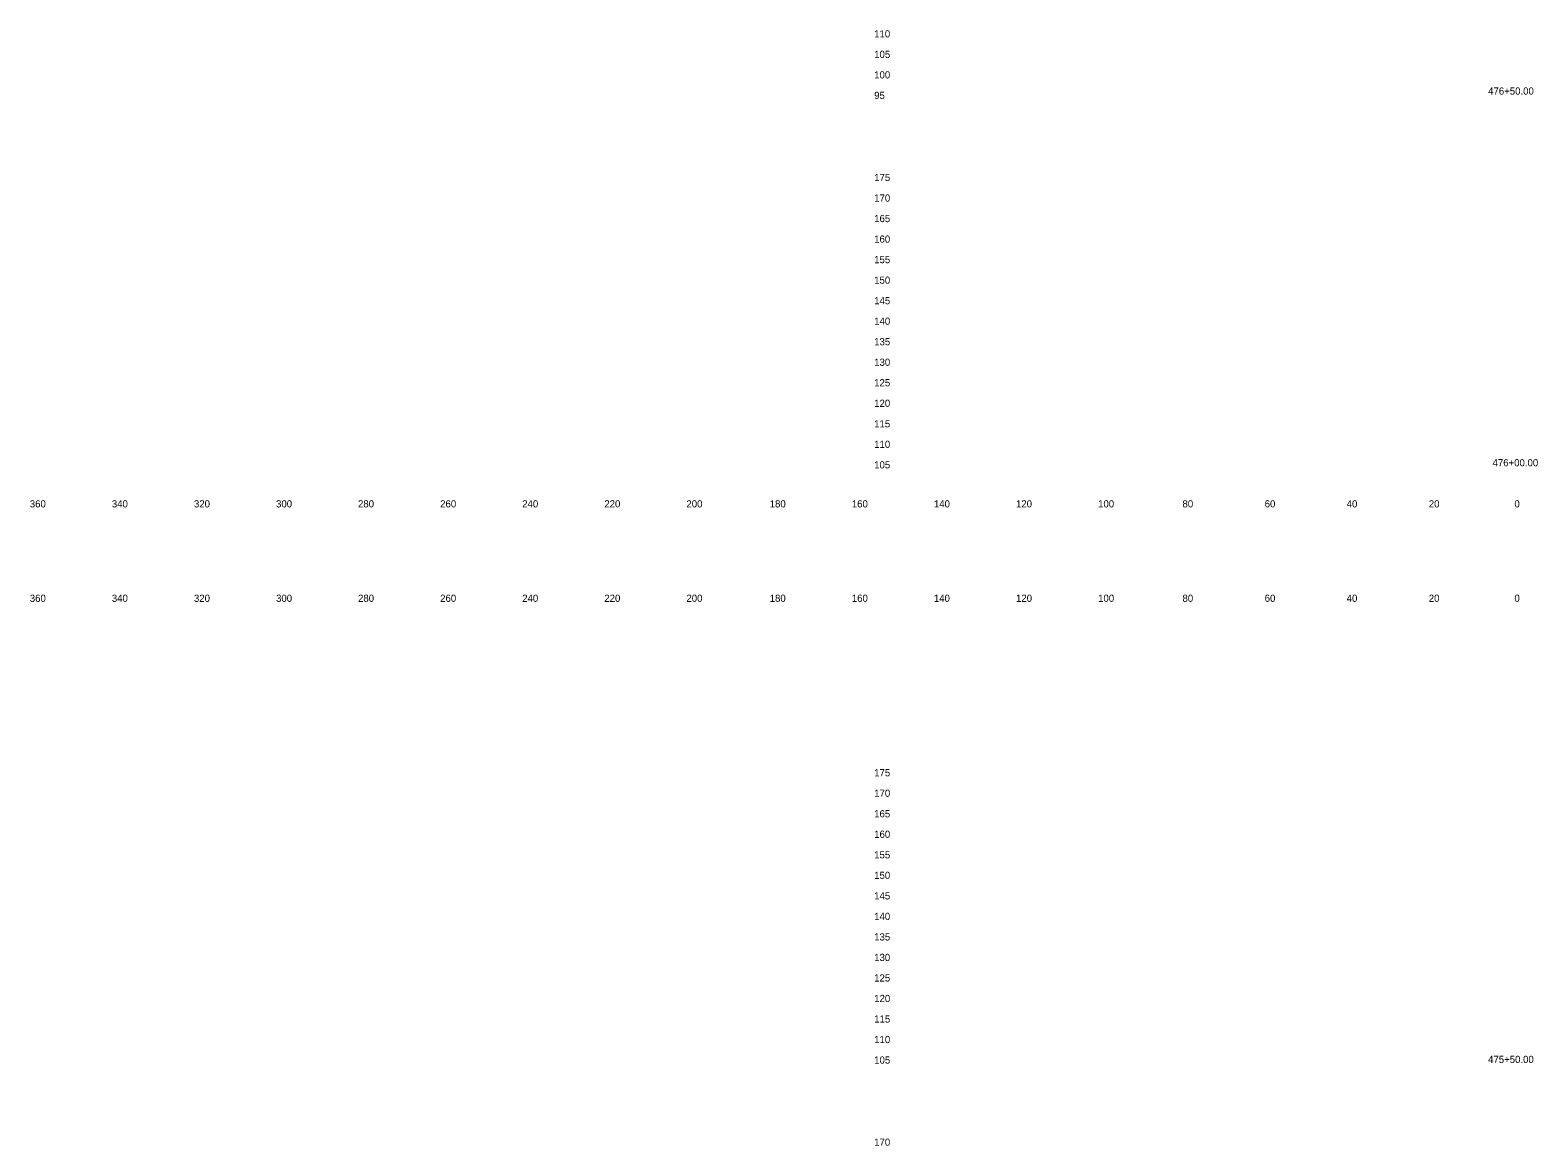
# Model space of a CAD drawing. Extents: x 21281 to 22024, y 6472 to 15198.
# Drawn here: x 21280.5 to 21647.8, y 11379.8 to 11651.6 of the extents above; entities that cross this region are included whole.
import ezdxf

# ---------------------------------------------------------------- set-up
doc = ezdxf.new("R2010")
doc.units = 0
for name, color, linetype in [('Draft_XS_Grid', 7, 'Continuous'), ('Draft_XS_Text', 7, 'Continuous'), ('SLOPE_STAKES_FILL', 7, 'Continuous')]:
    doc.layers.add(name, color=color, linetype=linetype)

msp = doc.modelspace()

# ---------------------------------------------------------------- texts
at = {"layer": 'Draft_XS_Grid'}
for s, p in [('  110  ', (21484.84, 11649.84)), ('  105  ', (21484.84, 11644.84)), ('  100  ', (21484.84, 11639.84)), ('  95  ', (21484.84, 11634.84)), ('  175  ', (21484.84, 11614.84)), ('  170  ', (21484.84, 11609.84)), ('  165  ', (21484.84, 11604.84)), ('  160  ', (21484.84, 11599.84)), ('  155  ', (21484.84, 11594.84)), ('  150  ', (21484.84, 11589.84)), ('  145  ', (21484.84, 11584.84)), ('  140  ', (21484.84, 11579.84)), ('  135  ', (21484.84, 11574.84)), ('  130  ', (21484.84, 11569.84)), ('  125  ', (21484.84, 11564.84)), ('  120  ', (21484.84, 11559.84)), ('  115  ', (21484.84, 11554.84)), ('  110  ', (21484.84, 11549.84)), ('  105  ', (21484.84, 11544.84)), ('  175  ', (21484.84, 11469.84)), ('  170  ', (21484.84, 11464.84)), ('  165  ', (21484.84, 11459.84)), ('  160  ', (21484.84, 11454.84)), ('  155  ', (21484.84, 11449.84)), ('  150  ', (21484.84, 11444.84)), ('  145  ', (21484.84, 11439.84)), ('  140  ', (21484.84, 11434.84)), ('  135  ', (21484.84, 11429.84)), ('  130  ', (21484.84, 11424.84)), ('  125  ', (21484.84, 11419.84)), ('  120  ', (21484.84, 11414.84)), ('  115  ', (21484.84, 11409.84)), ('  110  ', (21484.84, 11404.84)), ('  105  ', (21484.84, 11399.84)), ('  170  ', (21484.84, 11379.84))]:
    msp.add_text(s, height=1.75, dxfattribs=at).set_placement(p)
at = {"layer": 'Draft_XS_Text'}
for s, p in [('  360  ', (21279.14, 11535.34)), ('  340  ', (21299.13, 11535.34)), ('  320  ', (21319.13, 11535.34)), ('  300  ', (21339.13, 11535.34)), ('  280  ', (21359.1, 11535.34)), ('  260  ', (21379.11, 11535.34)), ('  240  ', (21399.1, 11535.34)), ('  220  ', (21419.1, 11535.34)), ('  200  ', (21439.1, 11535.34)), ('  180  ', (21459.39, 11535.34)), ('  160  ', (21479.4, 11535.34)), ('  140  ', (21499.39, 11535.34)), ('  120  ', (21519.39, 11535.34)), ('  100  ', (21539.39, 11535.34)), ('  80  ', (21559.95, 11535.34)), ('  60  ', (21579.97, 11535.34)), ('  40  ', (21599.95, 11535.34)), ('  20  ', (21619.95, 11535.34)), ('  0  ', (21640.81, 11535.34)), ('  0  ', (21640.81, 11535.34)), ('  360  ', (21279.14, 11512.34)), ('  340  ', (21299.13, 11512.34)), ('  320  ', (21319.13, 11512.34)), ('  300  ', (21339.13, 11512.34)), ('  280  ', (21359.1, 11512.34)), ('  260  ', (21379.11, 11512.34)), ('  240  ', (21399.1, 11512.34)), ('  220  ', (21419.1, 11512.34)), ('  200  ', (21439.1, 11512.34)), ('  180  ', (21459.39, 11512.34)), ('  160  ', (21479.4, 11512.34)), ('  140  ', (21499.39, 11512.34)), ('  120  ', (21519.39, 11512.34)), ('  100  ', (21539.39, 11512.34)), ('  80  ', (21559.95, 11512.34)), ('  60  ', (21579.97, 11512.34)), ('  40  ', (21599.95, 11512.34)), ('  20  ', (21619.95, 11512.34)), ('  0  ', (21640.81, 11512.34)), ('  0  ', (21640.81, 11512.34))]:
    msp.add_text(s, height=1.75, dxfattribs=at).set_placement(p)
at = {"layer": 'SLOPE_STAKES_FILL'}
for s, p in [('  476+50.00  ', (21634.41, 11635.91)), ('  476+00.00  ', (21635.48, 11545.36)), ('  475+50.00  ', (21634.4, 11400))]:
    msp.add_text(s, height=1.75, dxfattribs=at).set_placement(p)

doc.saveas('drawing.dxf')
